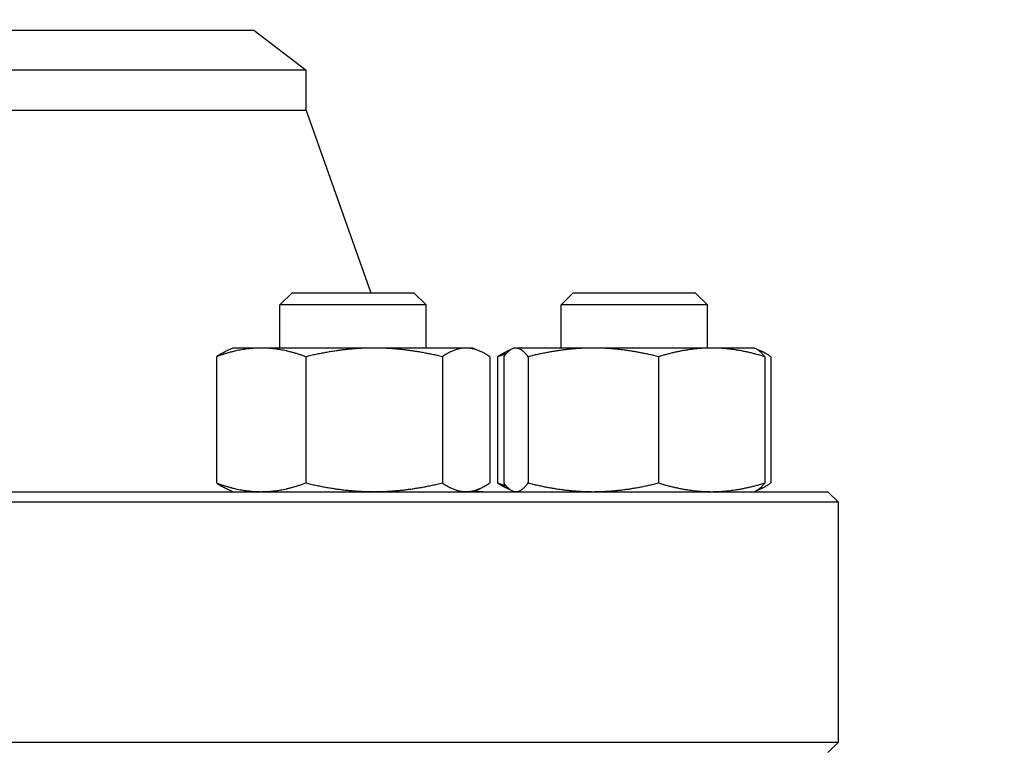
# Model space of a CAD drawing. Header units: inches. Extents: x 36 to 1719, y -84 to 1122.
# Tile 507 of 571: x 905.02 to 910.91, y 845.26 to 849.61. Entities that reach past the tile are written whole.
import ezdxf

# ---------------------------------------------------------------- set-up
doc = ezdxf.new("R2010")
doc.units = ezdxf.units.IN
doc.header["$LTSCALE"] = 48
doc.header["$MEASUREMENT"] = 0
doc.layers.add('Dimension (ANSI)', color=7, linetype='Continuous', lineweight=25)
doc.layers.add('Visible (ANSI)', color=7, linetype='Continuous', lineweight=30)
doc.styles.add('Note Text (ANSI)', font='tahoma.ttf')
doc.dimstyles.new('Architectural (ANSI)', dxfattribs={"dimscale": 48, "dimtxt": 0.125, "dimasz": 0.098425, "dimexe": 0.125, "dimexo": 0.0625, "dimgap": 0.031496, "dimtad": 0, "dimtih": 1, "dimtoh": 1, "dimdec": 4, "dimrnd": 1e-08, "dimzin": 3, "dimdsep": 46, "dimlunit": 4, "dimtxsty": 'Note Text (ANSI)', "dimcen": 0.09, "dimdle": 0.393701, "dimclrd": 256, "dimclre": 256, "dimclrt": 256, "dimadec": 0, "dimazin": 3, "dimtfac": 0.96, "dimtofl": 0, "dimtmove": 0, "dimatfit": 3, "dimfxl": 1, "dimfrac": 2, "dimtolj": 1, "dimtzin": 12, "dimlwd": -1, "dimlwe": -1, "dimarcsym": 0})

# ---------------------------------------------------------------- blocks, each defined once
blk = doc.blocks.new('*D15')
at = {"layer": 'Defpoints', "color": 0, "transparency": 16777216}
for p in [(1035.9177, 852.6713), (738.9177, 838.7154), (1035.9177, 741.5308)]:
    blk.add_point(p, dxfattribs=at)
at = {"layer": 'Dimension (ANSI)', "transparency": 16777216}
for p, q in [((1035.9177, 849.6713), (1035.9177, 735.5308)), ((738.9177, 835.7154), (738.9177, 735.5308)), ((743.6421, 741.5308), (865.5721, 741.5308)), ((1031.1933, 741.5308), (889.2633, 741.5308))]:
    blk.add_line(p, q, dxfattribs=at)
for points in [[(743.6421, 742.3182), (743.6421, 740.7434), (738.9177, 741.5308)], [(1031.1933, 742.3182), (1031.1933, 740.7434), (1035.9177, 741.5308)]]:
    blk.add_solid(points, dxfattribs=at)
at = {"layer": 'Dimension (ANSI)', "transparency": 16777216, "insert": (867.0839, 744.6517), "char_height": 6, "attachment_point": 1, "style": 'Note Text (ANSI)'}
blk.add_mtext('\\A1;24\'-9"', dxfattribs=at)

msp = doc.modelspace()

# ---------------------------------------------------------------- linework, layer by layer
at = {"layer": 'Visible (ANSI)'}
for p, q in [((898.41518, 849.5489), (906.42018, 849.5489)), ((906.42018, 849.5489), (906.73268, 849.30911)), ((906.73268, 849.30911), (898.10268, 849.30911)), ((906.73268, 849.0689), (906.73268, 849.30911)), ((906.73268, 849.0689), (898.10268, 849.0689)), ((906.73268, 849.0689), (907.11992, 847.9789)), ((906.64929, 847.9789), (906.57638, 847.90598)), ((906.64929, 847.9789), (907.37846, 847.9789)), ((907.37846, 847.9789), (907.45138, 847.90598)), ((908.33162, 847.9789), (908.2587, 847.90598)), ((908.33162, 847.9789), (909.06078, 847.9789)), ((909.06078, 847.9789), (909.1337, 847.90598)), ((907.45138, 847.90598), (906.57638, 847.90598)), ((906.57638, 847.6479), (906.57638, 847.90598)), ((907.45138, 847.6479), (907.45138, 847.90598)), ((909.1337, 847.90598), (908.2587, 847.90598)), ((908.2587, 847.6479), (908.2587, 847.90598)), ((909.1337, 847.6479), (909.1337, 847.90598)), ((906.29488, 847.6479), (906.24909, 847.62655)), ((906.46369, 847.6479), (906.29488, 847.6479)), ((907.13964, 847.6479), (906.46369, 847.6479)), ((907.68983, 847.6479), (907.13964, 847.6479)), ((907.73288, 847.6479), (907.68983, 847.6479)), ((907.73288, 847.6479), (907.77866, 847.62655)), ((907.96594, 847.64265), (907.93141, 847.62655)), ((907.9772, 847.6479), (907.96594, 847.64265)), ((907.98828, 847.6479), (907.9772, 847.6479)), ((908.45116, 847.6479), (907.98828, 847.6479)), ((909.15907, 847.6479), (908.45116, 847.6479)), ((909.4152, 847.6479), (909.15907, 847.6479)), ((909.4152, 847.6479), (909.42646, 847.64265)), ((909.42646, 847.64265), (909.46099, 847.62655)), ((906.19645, 847.59603), (906.19645, 846.84076)), ((906.73092, 847.59603), (906.73092, 846.84076)), ((907.54836, 847.59603), (907.54836, 846.84076)), ((907.83131, 847.59603), (907.83131, 846.84076)), ((907.87877, 847.59603), (907.87877, 846.84076)), ((907.91567, 847.59603), (907.91567, 846.84076)), ((908.06089, 847.59603), (908.06089, 846.84076)), ((908.84142, 847.59603), (908.84142, 846.84076)), ((909.47673, 847.59603), (909.47673, 846.84076)), ((909.51363, 847.59603), (909.51363, 846.84076)), ((894.98018, 846.7889), (909.85518, 846.7889)), ((906.29488, 846.7889), (906.24909, 846.81025)), ((907.73288, 846.7889), (907.77866, 846.81025)), ((907.96594, 846.79415), (907.93141, 846.81025)), ((907.9772, 846.7889), (907.96594, 846.79415)), ((909.4152, 846.7889), (909.42646, 846.79415)), ((909.42646, 846.79415), (909.46099, 846.81025)), ((909.85518, 846.7889), (909.91768, 846.7264)), ((909.91768, 846.7264), (894.91768, 846.7264)), ((909.91768, 845.2914), (909.91768, 846.7264)), ((894.91768, 845.2914), (909.91768, 845.2914)), ((909.85518, 845.2289), (909.91768, 845.2914))]:
    msp.add_line(p, q, dxfattribs=at)
msp.add_arc((907.80742, 847.1639), 0.375, 260.315504, 270, dxfattribs=at)
for points, weights in [([(906.46369, 847.6479), (906.33966, 847.6479), (906.19645, 847.59603)], [1, 1.0379548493, 1]), ([(906.19645, 847.59603), (906.22385, 847.61478), (906.24909, 847.62655)], [1, 1.01339325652, 1.01733426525]), ([(906.73092, 847.59603), (906.58771, 847.6479), (906.46369, 847.6479)], [1, 1.0379548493, 1]), ([(907.13964, 847.6479), (906.94995, 847.6479), (906.73092, 847.59603)], [1, 1.0379548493, 1]), ([(907.54836, 847.59603), (907.32933, 847.6479), (907.13964, 847.6479)], [1, 1.0379548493, 1]), ([(907.68983, 847.6479), (907.62417, 847.6479), (907.54836, 847.59603)], [1, 1.0379548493, 1]), ([(907.83131, 847.59603), (907.75549, 847.6479), (907.68983, 847.6479)], [1, 1.0379548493, 1]), ([(907.87877, 847.59603), (907.90617, 847.61478), (907.93141, 847.62655)], [1, 1.01339325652, 1.01733426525]), ([(907.92944, 847.61302), (907.90467, 847.60541), (907.87877, 847.59603)], [1.01098059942, 1.00665836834, 1]), ([(907.98828, 847.6479), (907.95459, 847.6479), (907.91567, 847.59603)], [1, 1.0379548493, 1]), ([(908.06089, 847.59603), (908.02198, 847.6479), (907.98828, 847.6479)], [1, 1.0379548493, 1]), ([(908.45116, 847.6479), (908.27004, 847.6479), (908.06089, 847.59603)], [1, 1.0379548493, 1]), ([(908.84142, 847.59603), (908.63228, 847.6479), (908.45116, 847.6479)], [1, 1.0379548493, 1]), ([(909.15907, 847.6479), (909.01165, 847.6479), (908.84142, 847.59603)], [1, 1.0379548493, 1]), ([(909.47673, 847.59603), (909.3065, 847.6479), (909.15907, 847.6479)], [1, 1.0379548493, 1]), ([(909.42646, 847.64265), (909.44998, 847.63168), (909.47673, 847.59603)], [1.01653872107, 1.02578038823, 1]), ([(909.51363, 847.59603), (909.47365, 847.62338), (909.43781, 847.63607)], [1, 1.01965956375, 1.01895290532]), ([(906.19645, 846.84076), (906.33966, 846.7889), (906.46369, 846.7889)], [1, 1.0379548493, 1]), ([(906.24909, 846.81025), (906.22385, 846.82202), (906.19645, 846.84076)], [1.01733426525, 1.01339325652, 1]), ([(906.46369, 846.7889), (906.58771, 846.7889), (906.73092, 846.84076)], [1, 1.0379548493, 1]), ([(906.73092, 846.84076), (906.94995, 846.7889), (907.13964, 846.7889)], [1, 1.0379548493, 1]), ([(907.13964, 846.7889), (907.32933, 846.7889), (907.54836, 846.84076)], [1, 1.0379548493, 1]), ([(907.54836, 846.84076), (907.62417, 846.7889), (907.68983, 846.7889)], [1, 1.0379548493, 1]), ([(907.68983, 846.7889), (907.75549, 846.7889), (907.83131, 846.84076)], [1, 1.0379548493, 1]), ([(907.87877, 846.84076), (907.90467, 846.83138), (907.92944, 846.82378)], [1, 1.00665836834, 1.01098059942]), ([(907.93141, 846.81025), (907.90617, 846.82202), (907.87877, 846.84076)], [1.01733426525, 1.01339325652, 1]), ([(907.91567, 846.84076), (907.95459, 846.7889), (907.98828, 846.7889)], [1, 1.0379548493, 1]), ([(907.98828, 846.7889), (908.02198, 846.7889), (908.06089, 846.84076)], [1, 1.0379548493, 1]), ([(908.06089, 846.84076), (908.27004, 846.7889), (908.45116, 846.7889)], [1, 1.0379548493, 1]), ([(908.45116, 846.7889), (908.63228, 846.7889), (908.84142, 846.84076)], [1, 1.0379548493, 1]), ([(908.84142, 846.84076), (909.01165, 846.7889), (909.15907, 846.7889)], [1, 1.0379548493, 1]), ([(909.15907, 846.7889), (909.3065, 846.7889), (909.47673, 846.84076)], [1, 1.0379548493, 1]), ([(909.47673, 846.84076), (909.44998, 846.80512), (909.42646, 846.79415)], [1, 1.02578038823, 1.01653872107]), ([(909.43781, 846.80072), (909.47365, 846.81342), (909.51363, 846.84076)], [1.01895290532, 1.01965956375, 1])]:
    msp.add_rational_spline(points, weights, degree=2, dxfattribs=at)

# ---------------------------------------------------------------- dimensions: what is measured, and where the dimension line sits
at = {"layer": 'Dimension (ANSI)'}
dim = msp.add_linear_dim(base=(1035.91768, 741.53077), p1=(738.91768, 838.7154), p2=(1035.91768, 852.67131), dimstyle='Architectural (ANSI)', override={"dimgap": 0.031496, "dimtih": 0, "dimtoh": 0, "dimdec": 4, "dimlfac": 1, "dimtol": 0, "dimlim": 0, "dimtp": 0, "dimtm": 0, "dimtdec": 2, "dimatfit": 1}, dxfattribs=at)
dim.commit()
dim.dimension.update_dxf_attribs({"geometry": '*D15', "text_midpoint": (877.41768, 741.53077), "dimtype": 160})

doc.saveas('drawing.dxf')
